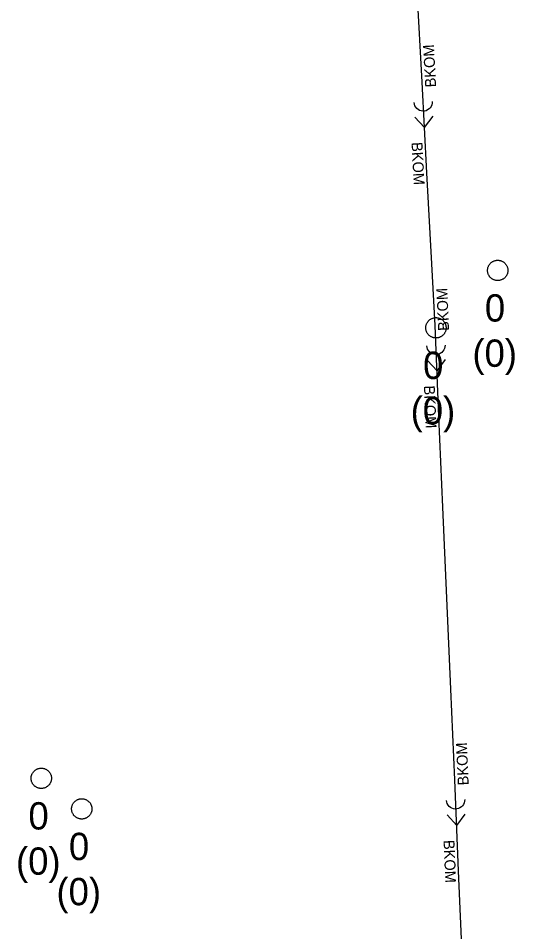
# Model space of a CAD drawing. Extents: x -606452 to -604459, y -1157823 to -1156972.
# Drawn here: x -605899.47 to -605887.26, y -1157212.76 to -1157190.31 of the extents above; entities that cross this region are included whole.
import ezdxf

# ---------------------------------------------------------------- set-up
doc = ezdxf.new("R2010")
doc.units = 0
doc.layers.add('Stoka', color=7, linetype='Continuous')
doc.layers.add('Vstupní šachta stoky', color=7, linetype='Continuous')

msp = doc.modelspace()

# ---------------------------------------------------------------- linework, layer by layer
at = {"layer": 'Stoka'}
for points in [[(-605889.539, -1157191.877), (-605889.658, -1157189.644)], [(-605889.42, -1157194.11), (-605889.539, -1157191.877)], [(-605889.289, -1157192.357), (-605889.29, -1157192.398), (-605889.299, -1157192.439), (-605889.316, -1157192.476), (-605889.339, -1157192.511), (-605889.368, -1157192.54), (-605889.402, -1157192.564), (-605889.439, -1157192.581), (-605889.479, -1157192.59), (-605889.521, -1157192.592), (-605889.562, -1157192.587), (-605889.601, -1157192.574), (-605889.637, -1157192.554), (-605889.669, -1157192.528), (-605889.695, -1157192.497), (-605889.716, -1157192.461), (-605889.729, -1157192.422), (-605889.735, -1157192.381)], [(-605889.479, -1157192.995), (-605889.717, -1157192.738)], [(-605889.478, -1157192.995), (-605889.27, -1157192.714)], [(-605889.301, -1157196.343), (-605889.42, -1157194.11)], [(-605889.22, -1157197.86), (-605889.301, -1157196.343)], [(-605889.123, -1157200.094), (-605889.22, -1157197.86)], [(-605888.974, -1157198.342), (-605888.976, -1157198.383), (-605888.986, -1157198.424), (-605889.003, -1157198.461), (-605889.026, -1157198.495), (-605889.056, -1157198.524), (-605889.09, -1157198.548), (-605889.127, -1157198.564), (-605889.168, -1157198.573), (-605889.209, -1157198.575), (-605889.25, -1157198.569), (-605889.289, -1157198.556), (-605889.325, -1157198.536), (-605889.356, -1157198.51), (-605889.383, -1157198.478), (-605889.403, -1157198.442), (-605889.416, -1157198.402), (-605889.421, -1157198.362)], [(-605889.171, -1157198.978), (-605889.407, -1157198.719)], [(-605889.17, -1157198.978), (-605888.96, -1157198.699)], [(-605889.027, -1157202.328), (-605889.123, -1157200.094)], [(-605888.93, -1157204.562), (-605889.027, -1157202.328)], [(-605888.834, -1157206.796), (-605888.93, -1157204.562)], [(-605888.737, -1157209.03), (-605888.834, -1157206.796)], [(-605888.64, -1157211.264), (-605888.737, -1157209.03)], [(-605888.491, -1157209.512), (-605888.494, -1157209.553), (-605888.503, -1157209.593), (-605888.52, -1157209.631), (-605888.543, -1157209.665), (-605888.573, -1157209.694), (-605888.607, -1157209.717), (-605888.644, -1157209.734), (-605888.685, -1157209.743), (-605888.726, -1157209.745), (-605888.767, -1157209.739), (-605888.806, -1157209.726), (-605888.842, -1157209.706), (-605888.873, -1157209.679), (-605888.9, -1157209.648), (-605888.92, -1157209.611), (-605888.933, -1157209.572), (-605888.938, -1157209.531)], [(-605888.688, -1157210.148), (-605888.924, -1157209.888)], [(-605888.687, -1157210.148), (-605888.477, -1157209.869)], [(-605888.544, -1157213.498), (-605888.64, -1157211.264)]]:
    msp.add_lwpolyline(points, dxfattribs=at)
at = {"layer": 'Vstupní šachta stoky'}
for p, q in [((-605887.692, -1157196.257), (-605887.679, -1157196.257)), ((-605889.211, -1157197.668), (-605889.198, -1157197.668)), ((-605898.915, -1157208.74), (-605898.902, -1157208.74)), ((-605897.92, -1157209.491), (-605897.907, -1157209.491))]:
    msp.add_line(p, q, dxfattribs=at)
for points in [[(-605887.679, -1157196.257), (-605887.666, -1157196.257), (-605887.653, -1157196.258), (-605887.64, -1157196.26), (-605887.627, -1157196.263), (-605887.614, -1157196.266), (-605887.601, -1157196.269), (-605887.589, -1157196.274), (-605887.577, -1157196.279), (-605887.565, -1157196.285), (-605887.553, -1157196.291), (-605887.542, -1157196.298), (-605887.531, -1157196.306), (-605887.521, -1157196.314), (-605887.511, -1157196.322), (-605887.501, -1157196.331), (-605887.492, -1157196.341), (-605887.484, -1157196.351), (-605887.476, -1157196.362), (-605887.468, -1157196.373), (-605887.461, -1157196.384), (-605887.455, -1157196.396), (-605887.45, -1157196.408), (-605887.445, -1157196.42), (-605887.44, -1157196.432), (-605887.437, -1157196.445), (-605887.434, -1157196.458), (-605887.432, -1157196.471), (-605887.43, -1157196.484), (-605887.429, -1157196.497), (-605887.429, -1157196.51), (-605887.43, -1157196.524), (-605887.431, -1157196.537), (-605887.433, -1157196.55), (-605887.435, -1157196.563), (-605887.439, -1157196.575), (-605887.442, -1157196.588), (-605887.447, -1157196.6), (-605887.452, -1157196.613), (-605887.458, -1157196.624), (-605887.465, -1157196.636), (-605887.472, -1157196.647), (-605887.479, -1157196.658), (-605887.488, -1157196.668), (-605887.496, -1157196.678), (-605887.506, -1157196.687), (-605887.516, -1157196.696), (-605887.526, -1157196.705), (-605887.536, -1157196.712), (-605887.547, -1157196.72), (-605887.559, -1157196.726), (-605887.571, -1157196.732), (-605887.583, -1157196.738), (-605887.595, -1157196.742), (-605887.607, -1157196.747), (-605887.62, -1157196.75), (-605887.633, -1157196.753), (-605887.646, -1157196.755), (-605887.659, -1157196.756), (-605887.672, -1157196.757), (-605887.686, -1157196.757), (-605887.699, -1157196.756), (-605887.712, -1157196.755), (-605887.725, -1157196.753), (-605887.738, -1157196.75), (-605887.751, -1157196.747), (-605887.763, -1157196.742), (-605887.775, -1157196.738), (-605887.787, -1157196.732), (-605887.799, -1157196.726), (-605887.811, -1157196.72), (-605887.822, -1157196.712), (-605887.832, -1157196.705), (-605887.842, -1157196.696), (-605887.852, -1157196.687), (-605887.862, -1157196.678), (-605887.87, -1157196.668), (-605887.879, -1157196.658), (-605887.886, -1157196.647), (-605887.893, -1157196.636), (-605887.9, -1157196.624), (-605887.906, -1157196.613), (-605887.911, -1157196.6), (-605887.916, -1157196.588), (-605887.919, -1157196.575), (-605887.923, -1157196.563), (-605887.925, -1157196.55), (-605887.927, -1157196.537), (-605887.928, -1157196.524), (-605887.929, -1157196.51), (-605887.929, -1157196.497), (-605887.928, -1157196.484), (-605887.926, -1157196.471), (-605887.924, -1157196.458), (-605887.921, -1157196.445), (-605887.918, -1157196.432), (-605887.913, -1157196.42), (-605887.908, -1157196.408), (-605887.903, -1157196.396), (-605887.897, -1157196.384), (-605887.89, -1157196.373)], [(-605887.89, -1157196.373), (-605887.882, -1157196.362), (-605887.874, -1157196.351), (-605887.866, -1157196.341), (-605887.857, -1157196.331), (-605887.847, -1157196.322), (-605887.837, -1157196.314), (-605887.827, -1157196.306), (-605887.816, -1157196.298), (-605887.805, -1157196.291), (-605887.793, -1157196.285), (-605887.781, -1157196.279), (-605887.769, -1157196.274), (-605887.757, -1157196.269), (-605887.744, -1157196.266), (-605887.731, -1157196.263), (-605887.718, -1157196.26), (-605887.705, -1157196.258), (-605887.692, -1157196.257)], [(-605889.198, -1157197.668), (-605889.185, -1157197.668), (-605889.172, -1157197.669), (-605889.159, -1157197.671), (-605889.146, -1157197.674), (-605889.133, -1157197.677), (-605889.12, -1157197.68), (-605889.108, -1157197.685), (-605889.096, -1157197.69), (-605889.084, -1157197.696), (-605889.072, -1157197.702), (-605889.061, -1157197.709), (-605889.05, -1157197.717), (-605889.04, -1157197.725), (-605889.03, -1157197.733), (-605889.02, -1157197.742), (-605889.011, -1157197.752), (-605889.003, -1157197.762), (-605888.995, -1157197.773), (-605888.987, -1157197.784), (-605888.98, -1157197.795), (-605888.974, -1157197.807), (-605888.969, -1157197.819), (-605888.964, -1157197.831), (-605888.959, -1157197.843), (-605888.956, -1157197.856), (-605888.953, -1157197.869), (-605888.951, -1157197.882), (-605888.949, -1157197.895), (-605888.948, -1157197.908), (-605888.948, -1157197.921), (-605888.949, -1157197.935), (-605888.95, -1157197.948), (-605888.952, -1157197.961), (-605888.954, -1157197.974), (-605888.958, -1157197.986), (-605888.961, -1157197.999), (-605888.966, -1157198.011), (-605888.971, -1157198.024), (-605888.977, -1157198.035), (-605888.984, -1157198.047), (-605888.991, -1157198.058), (-605888.998, -1157198.069), (-605889.007, -1157198.079), (-605889.015, -1157198.089), (-605889.025, -1157198.098), (-605889.035, -1157198.107), (-605889.045, -1157198.116), (-605889.055, -1157198.123), (-605889.066, -1157198.131), (-605889.078, -1157198.137), (-605889.09, -1157198.143), (-605889.102, -1157198.149), (-605889.114, -1157198.153), (-605889.126, -1157198.158), (-605889.139, -1157198.161), (-605889.152, -1157198.164), (-605889.165, -1157198.166), (-605889.178, -1157198.167), (-605889.191, -1157198.168), (-605889.205, -1157198.168), (-605889.218, -1157198.167), (-605889.231, -1157198.166), (-605889.244, -1157198.164), (-605889.257, -1157198.161), (-605889.27, -1157198.158), (-605889.282, -1157198.153), (-605889.294, -1157198.149), (-605889.306, -1157198.143), (-605889.318, -1157198.137), (-605889.33, -1157198.131), (-605889.341, -1157198.123), (-605889.351, -1157198.116), (-605889.361, -1157198.107), (-605889.371, -1157198.098), (-605889.381, -1157198.089), (-605889.389, -1157198.079), (-605889.398, -1157198.069), (-605889.405, -1157198.058), (-605889.412, -1157198.047), (-605889.419, -1157198.035), (-605889.425, -1157198.024), (-605889.43, -1157198.011), (-605889.435, -1157197.999), (-605889.438, -1157197.986), (-605889.442, -1157197.974), (-605889.444, -1157197.961), (-605889.446, -1157197.948), (-605889.447, -1157197.935), (-605889.448, -1157197.921), (-605889.448, -1157197.908), (-605889.447, -1157197.895), (-605889.445, -1157197.882), (-605889.443, -1157197.869), (-605889.44, -1157197.856), (-605889.437, -1157197.843), (-605889.432, -1157197.831), (-605889.427, -1157197.819), (-605889.422, -1157197.807), (-605889.416, -1157197.795), (-605889.409, -1157197.784)], [(-605889.409, -1157197.784), (-605889.401, -1157197.773), (-605889.393, -1157197.762), (-605889.385, -1157197.752), (-605889.376, -1157197.742), (-605889.366, -1157197.733), (-605889.356, -1157197.725), (-605889.346, -1157197.717), (-605889.335, -1157197.709), (-605889.324, -1157197.702), (-605889.312, -1157197.696), (-605889.3, -1157197.69), (-605889.288, -1157197.685), (-605889.276, -1157197.68), (-605889.263, -1157197.677), (-605889.25, -1157197.674), (-605889.237, -1157197.671), (-605889.224, -1157197.669), (-605889.211, -1157197.668)], [(-605898.902, -1157208.74), (-605898.889, -1157208.74), (-605898.876, -1157208.741), (-605898.863, -1157208.743), (-605898.85, -1157208.746), (-605898.837, -1157208.749), (-605898.824, -1157208.752), (-605898.812, -1157208.757), (-605898.8, -1157208.762), (-605898.788, -1157208.768), (-605898.776, -1157208.774), (-605898.765, -1157208.781), (-605898.754, -1157208.789), (-605898.744, -1157208.797), (-605898.734, -1157208.805), (-605898.724, -1157208.814), (-605898.715, -1157208.824), (-605898.707, -1157208.834), (-605898.699, -1157208.845), (-605898.691, -1157208.856), (-605898.684, -1157208.867), (-605898.678, -1157208.879), (-605898.673, -1157208.891), (-605898.668, -1157208.903), (-605898.663, -1157208.915), (-605898.66, -1157208.928), (-605898.657, -1157208.941), (-605898.655, -1157208.954), (-605898.653, -1157208.967), (-605898.652, -1157208.98), (-605898.652, -1157208.993), (-605898.653, -1157209.007), (-605898.654, -1157209.02), (-605898.656, -1157209.033), (-605898.658, -1157209.046), (-605898.662, -1157209.058), (-605898.665, -1157209.071), (-605898.67, -1157209.083), (-605898.675, -1157209.096), (-605898.681, -1157209.107), (-605898.688, -1157209.119), (-605898.695, -1157209.13), (-605898.702, -1157209.141), (-605898.711, -1157209.151), (-605898.719, -1157209.161), (-605898.729, -1157209.17), (-605898.739, -1157209.179), (-605898.749, -1157209.188), (-605898.759, -1157209.195), (-605898.77, -1157209.203), (-605898.782, -1157209.209), (-605898.794, -1157209.215), (-605898.806, -1157209.221), (-605898.818, -1157209.225), (-605898.83, -1157209.23), (-605898.843, -1157209.233), (-605898.856, -1157209.236), (-605898.869, -1157209.238), (-605898.882, -1157209.239), (-605898.895, -1157209.24), (-605898.909, -1157209.24), (-605898.922, -1157209.239), (-605898.935, -1157209.238), (-605898.948, -1157209.236), (-605898.961, -1157209.233), (-605898.974, -1157209.23), (-605898.986, -1157209.225), (-605898.998, -1157209.221), (-605899.01, -1157209.215), (-605899.022, -1157209.209), (-605899.034, -1157209.203), (-605899.045, -1157209.195), (-605899.055, -1157209.188), (-605899.065, -1157209.179), (-605899.075, -1157209.17), (-605899.085, -1157209.161), (-605899.093, -1157209.151), (-605899.102, -1157209.141), (-605899.109, -1157209.13), (-605899.116, -1157209.119), (-605899.123, -1157209.107), (-605899.129, -1157209.096), (-605899.134, -1157209.083), (-605899.139, -1157209.071), (-605899.142, -1157209.058), (-605899.146, -1157209.046), (-605899.148, -1157209.033), (-605899.15, -1157209.02), (-605899.151, -1157209.007), (-605899.152, -1157208.993), (-605899.152, -1157208.98), (-605899.151, -1157208.967), (-605899.149, -1157208.954), (-605899.147, -1157208.941), (-605899.144, -1157208.928), (-605899.141, -1157208.915), (-605899.136, -1157208.903), (-605899.131, -1157208.891), (-605899.126, -1157208.879), (-605899.12, -1157208.867), (-605899.113, -1157208.856)], [(-605899.113, -1157208.856), (-605899.105, -1157208.845), (-605899.097, -1157208.834), (-605899.089, -1157208.824), (-605899.08, -1157208.814), (-605899.07, -1157208.805), (-605899.06, -1157208.797), (-605899.05, -1157208.789), (-605899.039, -1157208.781), (-605899.028, -1157208.774), (-605899.016, -1157208.768), (-605899.004, -1157208.762), (-605898.992, -1157208.757), (-605898.98, -1157208.752), (-605898.967, -1157208.749), (-605898.954, -1157208.746), (-605898.941, -1157208.743), (-605898.928, -1157208.741), (-605898.915, -1157208.74)], [(-605897.907, -1157209.491), (-605897.894, -1157209.491), (-605897.881, -1157209.492), (-605897.868, -1157209.494), (-605897.855, -1157209.497), (-605897.842, -1157209.5), (-605897.829, -1157209.503), (-605897.817, -1157209.508), (-605897.805, -1157209.513), (-605897.793, -1157209.519), (-605897.781, -1157209.525), (-605897.77, -1157209.532), (-605897.759, -1157209.54), (-605897.749, -1157209.548), (-605897.739, -1157209.556), (-605897.729, -1157209.565), (-605897.72, -1157209.575), (-605897.712, -1157209.585), (-605897.704, -1157209.596), (-605897.696, -1157209.607), (-605897.689, -1157209.618), (-605897.683, -1157209.63), (-605897.678, -1157209.642), (-605897.673, -1157209.654), (-605897.668, -1157209.666), (-605897.665, -1157209.679), (-605897.662, -1157209.692), (-605897.66, -1157209.705), (-605897.658, -1157209.718), (-605897.657, -1157209.731), (-605897.657, -1157209.744), (-605897.658, -1157209.758), (-605897.659, -1157209.771), (-605897.661, -1157209.784), (-605897.663, -1157209.797), (-605897.667, -1157209.809), (-605897.67, -1157209.822), (-605897.675, -1157209.834), (-605897.68, -1157209.847), (-605897.686, -1157209.858), (-605897.693, -1157209.87), (-605897.7, -1157209.881), (-605897.707, -1157209.892), (-605897.716, -1157209.902), (-605897.724, -1157209.912), (-605897.734, -1157209.921), (-605897.744, -1157209.93), (-605897.754, -1157209.939), (-605897.764, -1157209.946), (-605897.775, -1157209.954), (-605897.787, -1157209.96), (-605897.799, -1157209.966), (-605897.811, -1157209.972), (-605897.823, -1157209.976), (-605897.835, -1157209.981), (-605897.848, -1157209.984), (-605897.861, -1157209.987), (-605897.874, -1157209.989), (-605897.887, -1157209.99), (-605897.9, -1157209.991), (-605897.914, -1157209.991), (-605897.927, -1157209.99), (-605897.94, -1157209.989), (-605897.953, -1157209.987), (-605897.966, -1157209.984), (-605897.979, -1157209.981), (-605897.991, -1157209.976), (-605898.003, -1157209.972), (-605898.015, -1157209.966), (-605898.027, -1157209.96), (-605898.039, -1157209.954), (-605898.05, -1157209.946), (-605898.06, -1157209.939), (-605898.07, -1157209.93), (-605898.08, -1157209.921), (-605898.09, -1157209.912), (-605898.098, -1157209.902), (-605898.107, -1157209.892), (-605898.114, -1157209.881), (-605898.121, -1157209.87), (-605898.128, -1157209.858), (-605898.134, -1157209.847), (-605898.139, -1157209.834), (-605898.144, -1157209.822), (-605898.147, -1157209.809), (-605898.151, -1157209.797), (-605898.153, -1157209.784), (-605898.155, -1157209.771), (-605898.156, -1157209.758), (-605898.157, -1157209.744), (-605898.157, -1157209.731), (-605898.156, -1157209.718), (-605898.154, -1157209.705), (-605898.152, -1157209.692), (-605898.149, -1157209.679), (-605898.146, -1157209.666), (-605898.141, -1157209.654), (-605898.136, -1157209.642), (-605898.131, -1157209.63), (-605898.125, -1157209.618), (-605898.118, -1157209.607)], [(-605898.118, -1157209.607), (-605898.11, -1157209.596), (-605898.102, -1157209.585), (-605898.094, -1157209.575), (-605898.085, -1157209.565), (-605898.075, -1157209.556), (-605898.065, -1157209.548), (-605898.055, -1157209.54), (-605898.044, -1157209.532), (-605898.033, -1157209.525), (-605898.021, -1157209.519), (-605898.009, -1157209.513), (-605897.997, -1157209.508), (-605897.985, -1157209.503), (-605897.972, -1157209.5), (-605897.959, -1157209.497), (-605897.946, -1157209.494), (-605897.933, -1157209.492), (-605897.92, -1157209.491)]]:
    msp.add_lwpolyline(points, dxfattribs=at)

# ---------------------------------------------------------------- texts
at = {"layer": 'Stoka'}
for rotation, p in [(93.0518, (-605889.192, -1157192.002)), (273.0518, (-605889.8, -1157193.36)), (92.4758, (-605888.874, -1157197.988)), (272.4758, (-605889.496, -1157199.34)), (92.4758, (-605888.391, -1157209.158)), (272.4758, (-605889.013, -1157210.51))]:
    msp.add_text('BKOM', height=0.2683, rotation=rotation, dxfattribs=at).set_placement(p)
at = {"layer": 'Vstupní šachta stoky'}
for s, height, p in [('0', 0.671, (-605887.995, -1157197.765)), ('(0)', 0.6708, (-605888.301, -1157198.876)), ('0', 0.671, (-605889.514, -1157199.176)), ('(0)', 0.6708, (-605889.82, -1157200.287)), ('0', 0.671, (-605899.218, -1157210.248)), ('0', 0.671, (-605898.223, -1157210.999)), ('(0)', 0.6708, (-605899.524, -1157211.359)), ('(0)', 0.6708, (-605898.529, -1157212.11))]:
    msp.add_text(s, height=height, dxfattribs=at).set_placement(p)

doc.saveas('drawing.dxf')
